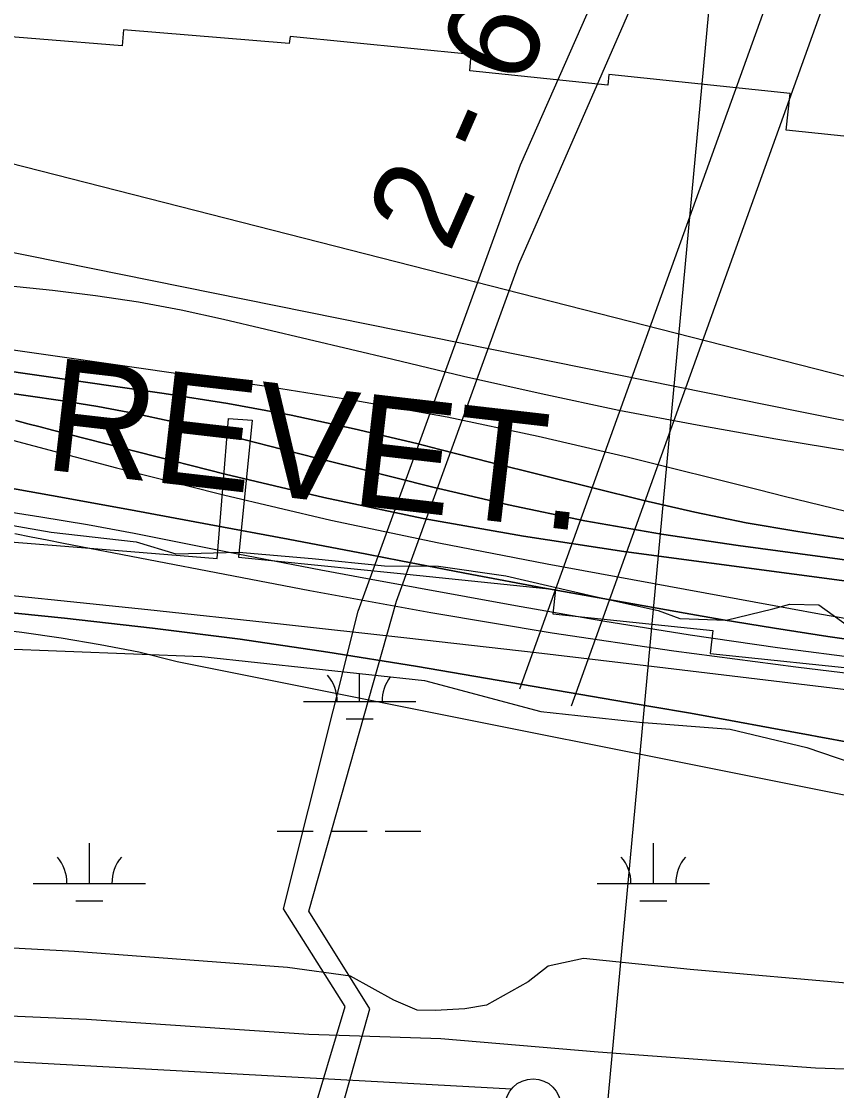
# Model space of a CAD drawing. Extents: x 3535183 to 3573198, y 534952 to 560562.
# Drawn here: x 3566312 to 3567038, y 543097 to 544048 of the extents above; entities that cross this region are included whole.
import ezdxf

# ---------------------------------------------------------------- set-up
doc = ezdxf.new("R2010")
doc.units = 0
for name, color, linetype in [('V-LEVE-TOET', 7, 'Continuous'), ('V-RIVR-EDGE', 7, 'Continuous'), ('V-RIVR-RANG', 7, 'Continuous'), ('V-RRAP-RVMT', 7, 'Continuous'), ('V-RRAP-RVMT-IDEN', 7, 'Continuous'), ('V-SURV-LINE', 7, 'Continuous'), ('V-TOPO-DPTH', 7, 'Continuous'), ('V-TOPO-MAJR', 7, 'Continuous'), ('V-TOPO-MINR', 7, 'Continuous'), ('V-TOPO-WATR', 7, 'Continuous'), ('V-UTIL-IDEN', 7, 'Continuous'), ('V-UTIL-LINE', 7, 'Continuous'), ('V-WETL-SWMP', 7, 'Continuous')]:
    doc.layers.add(name, color=color, linetype=linetype)

msp = doc.modelspace()

# ---------------------------------------------------------------- linework, layer by layer
at = {"layer": 'V-LEVE-TOET'}
msp.add_lwpolyline([(3567758.94, 543089.94), (3567527.3, 543098.4), (3567388.83, 543102.43), (3567233.84, 543109.24), (3567018.74, 543116.66), (3566825.49, 543130.83), (3566685.36, 543142.71), (3566567.79, 543146.52), (3566370.18, 543159.86), (3566090.67, 543172.3), (3565917.38, 543179.29), (3565865.15, 543182.44), (3565853.85, 543185.17), (3565841.13, 543188.84), (3565838.22, 543189.68), (3565821.67, 543189.85), (3565804.22, 543187.42), (3565760.62, 543183.5), (3565629.14, 543189.2), (3565419.32, 543201.8)], dxfattribs=at)
at = {"layer": 'V-RIVR-EDGE'}
for points in [[(3565464.7, 543635.5), (3565497.1, 543628.22), (3565517.5, 543622.77), (3565554.11, 543620.88), (3565591.34, 543623.78), (3565612.94, 543620.13), (3565657.36, 543618.82), (3565686.18, 543621.15), (3565760.01, 543616.16), (3565794.85, 543623.88), (3565851.87, 543618.34), (3565923.88, 543609.15), (3565997.12, 543608.97), (3566073.95, 543601.58), (3566210.79, 543591.04), (3566285.86, 543602.86), (3566338.67, 543593.72), (3566414.29, 543585.13), (3566449.68, 543574.24), (3566505.52, 543575.9), (3566570.94, 543570.33), (3566635.16, 543563.57)], [(3566635.16, 543563.57), (3566683.18, 543563.45), (3566743.19, 543554.9), (3566821.19, 543536.7), (3566878.79, 543523.95), (3566897.98, 543516.7), (3566939.4, 543515.39), (3566980.85, 543525.5), (3566995.87, 543529.66), (3567021.68, 543529), (3567064.23, 543498.28)]]:
    msp.add_lwpolyline(points, dxfattribs=at)
at = {"layer": 'V-RIVR-RANG'}
msp.add_line((3566833.3, 543079.51), (3566936.71, 544194.73), dxfattribs=at)
at = {"layer": 'V-RRAP-RVMT'}
for points in [[(3567845.23, 543800.25), (3567711.84, 543814.06), (3567712.11, 543816.94), (3567550.18, 543833.77), (3567548.49, 543817.7), (3567423.12, 543830.68), (3567424.02, 543840.37), (3567276.08, 543855.86), (3567280.4, 543899.26), (3567132.75, 543914.68), (3567135.03, 543936.47), (3566992.74, 543951.3), (3566996.21, 543983.96), (3566834.95, 544000.72), (3566834, 543991.36), (3566711.19, 544004.16), (3566712.52, 544018.74), (3566551.17, 544034.66), (3566550.56, 544028.42), (3566402.98, 544040.55), (3566401.86, 544026.45), (3566254.83, 544038.3)], [(3566234.73, 543590.29), (3566365.48, 543579.94), (3566486.21, 543570.2), (3566496.45, 543694.78), (3566517.54, 543693.25), (3566505.45, 543571.25), (3566646.47, 543557.22), (3566787.56, 543542.56), (3566785.09, 543520.96), (3566927.38, 543506.01), (3566925.19, 543485.68), (3567073.26, 543470.18)]]:
    msp.add_lwpolyline(points, dxfattribs=at)
at = {"layer": 'V-SURV-LINE'}
msp.add_lwpolyline([(3564441.71, 543224.34), (3566748.27, 543098.25)], dxfattribs=at)
msp.add_circle((3566767.43, 543082.18), 25, dxfattribs=at)
at = {"layer": 'V-TOPO-DPTH'}
for points in [[(3566251.5, 543743.91), (3566439.16, 543717.01), (3566495.78, 543707.97), (3566552.16, 543697.72), (3566608.19, 543685.67), (3566663.97, 543672.43), (3566684.64, 543667.16), (3566729.93, 543655.7), (3566775.24, 543644.31), (3566820.57, 543633.04), (3566865.92, 543621.84), (3566911.43, 543611.44), (3566957.13, 543602.04), (3567003.11, 543594.12), (3567049.27, 543587.19)], [(3567049.27, 543587.19), (3567003.11, 543594.12), (3566957.13, 543602.04), (3566911.43, 543611.44), (3566865.92, 543621.84), (3566820.57, 543633.04), (3566775.24, 543644.31), (3566729.93, 543655.7), (3566684.64, 543667.16), (3566663.97, 543672.43), (3566608.19, 543685.67), (3566552.16, 543697.72), (3566495.78, 543707.97), (3566439.16, 543717.01), (3566251.5, 543743.91)], [(3566231.47, 543727.27), (3566347, 543710.72), (3566380.17, 543705.39), (3566413.18, 543699.34), (3566445.98, 543692.18), (3566478.62, 543684.29), (3566511.17, 543675.88), (3566543.73, 543667.53), (3566576.31, 543659.27), (3566608.91, 543651.06), (3566678.2, 543633.7), (3566745.68, 543618.01), (3566813.45, 543603.85), (3566881.66, 543591.99), (3566950.16, 543581.66), (3567170.86, 543552.2)], [(3567170.86, 543552.2), (3566950.16, 543581.66), (3566881.66, 543591.99), (3566813.45, 543603.85), (3566745.68, 543618.01), (3566678.2, 543633.7), (3566608.91, 543651.06), (3566576.31, 543659.27), (3566543.73, 543667.53), (3566511.17, 543675.88), (3566478.62, 543684.29), (3566445.98, 543692.18), (3566413.18, 543699.34), (3566380.17, 543705.39), (3566347, 543710.72), (3566231.47, 543727.27)], [(3566307.03, 543692.99), (3566317.93, 543690.14), (3566328.83, 543687.32), (3566339.75, 543684.51), (3566493.35, 543645.28), (3566581.37, 543624.44), (3566669.79, 543605.68), (3566758.82, 543590.05), (3566848.25, 543576.51), (3567151.36, 543536.05), (3567187.25, 543531.78), (3567223.19, 543528.2), (3567259.23, 543525.65), (3567295.33, 543523.79), (3567660.12, 543510.23), (3567740.57, 543507.4), (3567821.03, 543504.78)], [(3567821.03, 543504.78), (3567740.57, 543507.4), (3567660.12, 543510.23), (3567295.33, 543523.79), (3567259.23, 543525.65), (3567223.19, 543528.2), (3567187.25, 543531.78), (3567151.36, 543536.05), (3566848.25, 543576.51), (3566758.82, 543590.05), (3566669.79, 543605.68), (3566581.37, 543624.44), (3566493.35, 543645.28), (3566339.75, 543684.51), (3566328.83, 543687.32), (3566317.93, 543690.14), (3566307.03, 543692.99)], [(3567077.36, 543494.02), (3567029.82, 543500.67), (3566982.39, 543508.06), (3566935.03, 543515.94), (3566902.9, 543521.55), (3566839.57, 543532.77), (3566776.27, 543544.23), (3566713.04, 543556.04), (3566649.86, 543568.08), (3566619.42, 543573.97), (3566549.39, 543587.37), (3566479.32, 543600.58), (3566409.2, 543613.51), (3566339.05, 543626.24), (3566247.43, 543642.68)], [(3567077.36, 543494.02), (3567029.82, 543500.67), (3566982.39, 543508.06), (3566935.03, 543515.94), (3566902.9, 543521.55), (3566839.57, 543532.77), (3566776.27, 543544.23), (3566713.04, 543556.04), (3566649.86, 543568.08), (3566619.42, 543573.97), (3566549.39, 543587.37), (3566479.32, 543600.58), (3566409.2, 543613.51), (3566339.05, 543626.24), (3566247.43, 543642.68)], [(3566306.26, 543592.58), (3566320.69, 543589.61), (3566335.15, 543586.72), (3566349.61, 543583.89), (3566568.89, 543541.64), (3566676.59, 543522.05), (3566784.53, 543503.96), (3566892.81, 543488.11), (3567001.33, 543473.76), (3567167.5, 543453.55), (3567193.14, 543450.77), (3567218.81, 543448.42), (3567244.54, 543446.74), (3567270.3, 543445.49), (3567428.69, 543439.88), (3567533.67, 543436.14), (3567638.64, 543432.4), (3567743.62, 543428.63), (3567848.6, 543424.86)], [(3566306.26, 543592.58), (3566320.69, 543589.61), (3566335.15, 543586.72), (3566349.61, 543583.89), (3566568.89, 543541.64), (3566676.59, 543522.05), (3566784.53, 543503.96), (3566892.81, 543488.11), (3567001.33, 543473.76), (3567167.5, 543453.55), (3567193.14, 543450.77), (3567218.81, 543448.42), (3567244.54, 543446.74), (3567270.3, 543445.49), (3567428.69, 543439.88), (3567533.67, 543436.14), (3567638.64, 543432.4), (3567743.62, 543428.63), (3567848.6, 543424.86)], [(3567052.67, 543405.88), (3567020.36, 543411.72), (3567014.05, 543412.92), (3566978.62, 543419.59), (3566943.16, 543426.11), (3566907.67, 543432.43), (3566872.15, 543438.62), (3566662.72, 543474.46), (3566584.91, 543486.97), (3566506.95, 543498.42), (3566428.78, 543508.27), (3566350.46, 543517.07), (3566224.52, 543529.93)]]:
    msp.add_lwpolyline(points, dxfattribs=at)
at = {"layer": 'V-TOPO-MAJR'}
msp.add_lwpolyline([(3566271.54, 543760.54), (3566528.29, 543723.74), (3566609.89, 543710.77), (3566691.16, 543696.14), (3566771.94, 543679.03), (3566852.41, 543660.26), (3566969.05, 543631.16), (3566990.95, 543625.72), (3567012.86, 543620.32), (3567034.79, 543614.97), (3567056.72, 543609.66)], dxfattribs=at)
at = {"layer": 'V-TOPO-MINR'}
for points in [[(3566231.41, 543939.99), (3567115.8, 543714.33)], [(3566263.87, 543850.81), (3567005.14, 543700.91), (3567039.41, 543694.09), (3567073.82, 543687.92), (3567194.47, 543668.06), (3567212.5, 543665.51), (3567230.57, 543663.51), (3567248.72, 543662.32), (3567266.92, 543661.69), (3567369.7, 543660.44), (3567425.35, 543660.47), (3567480.97, 543661.45), (3567536.54, 543663.84), (3567592.09, 543667.19), (3567609.38, 543668.45), (3567656.24, 543672.1), (3567703.08, 543676.05), (3567749.87, 543680.45), (3567796.64, 543685.14)], [(3566226.74, 543820.46), (3566339.76, 543808.93), (3566378.14, 543804.25), (3566416.35, 543798.58), (3566454.3, 543791.4), (3566492.09, 543783.22), (3566529.75, 543774.29), (3566567.41, 543765.36), (3566605.07, 543756.42), (3566642.73, 543747.48), (3566705.44, 543732.58), (3566774.6, 543716.92), (3566843.95, 543702.23), (3566913.6, 543689.01), (3566983.44, 543676.76), (3567167.56, 543646.45), (3567198.36, 543642.09), (3567229.25, 543638.67), (3567260.26, 543636.65), (3567291.35, 543635.57), (3567443.14, 543633.71), (3567550.17, 543633.33), (3567657.18, 543634.17), (3567764.16, 543636.84)], [(3566251.5, 543743.91), (3566439.16, 543717.01), (3566495.78, 543707.97), (3566552.16, 543697.72), (3566608.19, 543685.67), (3566663.97, 543672.43), (3566684.64, 543667.16), (3566729.93, 543655.7), (3566775.24, 543644.31), (3566820.57, 543633.04), (3566865.92, 543621.84), (3566911.43, 543611.44), (3566957.13, 543602.04), (3567003.11, 543594.12), (3567049.27, 543587.19)], [(3566231.47, 543727.27), (3566347, 543710.72), (3566380.17, 543705.39), (3566413.18, 543699.34), (3566445.98, 543692.18), (3566478.62, 543684.29), (3566511.17, 543675.88), (3566543.73, 543667.53), (3566576.31, 543659.27), (3566608.91, 543651.06), (3566678.2, 543633.7), (3566745.68, 543618.01), (3566813.45, 543603.85), (3566881.66, 543591.99), (3566950.16, 543581.66), (3567170.86, 543552.2)], [(3566208.17, 543700.94), (3566396.87, 543650.98), (3566492.05, 543626.97), (3566587.55, 543604.45), (3566683.56, 543584.17), (3566779.9, 543565.38), (3566996.55, 543525.75), (3567022.5, 543521.07), (3567048.47, 543516.49)], [(3566307.03, 543692.99), (3566317.93, 543690.14), (3566328.83, 543687.32), (3566339.75, 543684.51), (3566493.35, 543645.28), (3566581.37, 543624.44), (3566669.79, 543605.68), (3566758.82, 543590.05), (3566848.25, 543576.51), (3567151.36, 543536.05), (3567187.25, 543531.78), (3567223.19, 543528.2), (3567259.23, 543525.65), (3567295.33, 543523.79), (3567660.12, 543510.23), (3567740.57, 543507.4), (3567821.03, 543504.78)], [(3566247.43, 543642.68), (3566339.05, 543626.24), (3566409.2, 543613.51), (3566479.32, 543600.58), (3566549.39, 543587.37), (3566619.42, 543573.97), (3566649.86, 543568.08), (3566713.04, 543556.04), (3566776.27, 543544.23), (3566839.57, 543532.77), (3566902.9, 543521.55), (3566935.03, 543515.94), (3566982.39, 543508.06), (3567029.82, 543500.67), (3567077.36, 543494.02)], [(3566287.61, 543613.9), (3566329.35, 543607.33), (3566371.02, 543600.32), (3566412.56, 543592.65), (3566454.04, 543584.56), (3566495.48, 543576.26), (3566536.95, 543568.11), (3566578.46, 543560.21), (3566620.01, 543552.46), (3566751.86, 543528.26), (3566829.43, 543514.75), (3566907.15, 543502.18), (3566985.08, 543491.02), (3567063.15, 543480.81)], [(3565230.75, 543406.95), (3566170.9, 543546.85), (3566194.24, 543546.9), (3566217.55, 543545.8), (3566240.84, 543543.94), (3566424.75, 543524.71), (3566539.95, 543512.39), (3566655.11, 543499.71), (3566770.21, 543486.49), (3566885.27, 543472.91), (3567152.32, 543440.76), (3567185.16, 543437.22), (3567218.05, 543434.23), (3567250.99, 543432.07), (3567283.99, 543430.46), (3567571.71, 543420), (3567665.67, 543416.57), (3567759.64, 543413.13), (3567853.6, 543409.68)], [(3566224.52, 543529.93), (3566350.46, 543517.07), (3566428.78, 543508.27), (3566506.95, 543498.42), (3566584.91, 543486.97), (3566662.72, 543474.46), (3566872.15, 543438.62), (3566907.67, 543432.43), (3566943.16, 543426.11), (3566978.62, 543419.59), (3567014.05, 543412.92), (3567020.36, 543411.72), (3567052.67, 543405.88)], [(3565259.7, 543379.6), (3566177.63, 543516.45), (3566185.28, 543516.72), (3566192.92, 543516.74), (3566200.56, 543516.39), (3566208.19, 543515.8), (3566277.61, 543508.71), (3566312.57, 543504.58), (3566347.42, 543499.72), (3566382.1, 543493.74), (3566416.66, 543487.04), (3566450.78, 543478.68), (3567145.29, 543339.66), (3567178.88, 543336.21), (3567212.53, 543333.6), (3567246.25, 543332.26), (3568008.54, 543372.39)]]:
    msp.add_lwpolyline(points, dxfattribs=at)
at = {"layer": 'V-TOPO-WATR'}
msp.add_lwpolyline([(3566306.26, 543592.58), (3566320.69, 543589.61), (3566335.15, 543586.72), (3566349.61, 543583.89), (3566568.89, 543541.64), (3566676.59, 543522.05), (3566784.53, 543503.96), (3566892.81, 543488.11), (3567001.33, 543473.76), (3567167.5, 543453.55), (3567193.14, 543450.77), (3567218.81, 543448.42), (3567244.54, 543446.74), (3567270.3, 543445.49), (3567428.69, 543439.88), (3567533.67, 543436.14), (3567638.64, 543432.4), (3567743.62, 543428.63), (3567848.6, 543424.86)], dxfattribs=at)
at = {"layer": 'V-UTIL-LINE'}
for p, q in [((3566755.71, 543454.33), (3567656.3, 545952.98)), ((3566801.7, 543439), (3567702.29, 545945.32))]:
    msp.add_line(p, q, dxfattribs=at)
for points in [[(3565844, 540552.88), (3566536.83, 542959.33), (3566600.26, 543171.49), (3566545.47, 543258.53), (3566611.74, 543523.48), (3566756.36, 543920.54), (3567664.19, 545976.51), (3567722.03, 546084.32), (3567726.5, 546290.74), (3567571.09, 546289.82), (3567678.65, 547410.19), (3567020.16, 547722.05), (3567668.71, 549051.12), (3567634.76, 549127.6), (3568079.63, 549920.17), (3568202.19, 550153.64), (3569240.21, 550955.31), (3570392.38, 551890.56), (3570938.79, 552364.18)], [(3565873.65, 540553.1), (3566563.64, 542961.19), (3566563.7, 542961.38), (3566622.07, 543169.54), (3566567.95, 543256.49), (3566645.83, 543532.25), (3566754.77, 543832.12), (3567683.97, 545957.93), (3567747.17, 546073.93), (3567750.54, 546307.26), (3567594.75, 546310.66), (3567709.41, 547423.66), (3567050.88, 547733.13), (3567703.86, 549055.76), (3567667, 549132.99), (3568103.27, 549907.02), (3568220.54, 550136.84), (3569231.11, 550913.64), (3570383.27, 551849.89), (3570939.05, 552332.08)]]:
    msp.add_lwpolyline(points, dxfattribs=at)
at = {"layer": 'V-WETL-SWMP'}
for p, q in [((3566613.12, 543442.9), (3566613.12, 543467.81)), ((3566563.12, 543442.9), (3566663.12, 543442.9)), ((3566601.12, 543427.47), (3566625.12, 543427.47)), ((3566539.72, 543327.47), (3566571.72, 543327.47)), ((3566587.72, 543327.47), (3566619.72, 543327.47)), ((3566635.72, 543327.47), (3566667.72, 543327.47)), ((3566372.66, 543281.04), (3566372.65, 543317.04)), ((3566874.56, 543281.04), (3566874.56, 543317.04)), ((3566322.66, 543281.04), (3566422.66, 543281.04)), ((3566824.56, 543281.04), (3566924.56, 543281.04)), ((3566360.66, 543265.61), (3566384.66, 543265.61)), ((3566862.56, 543265.61), (3566886.56, 543265.61))]:
    msp.add_line(p, q, dxfattribs=at)
for points in [[(3566289.94, 543490.06), (3566472.61, 543482.93), (3566670.94, 543461.58), (3566774.33, 543434.17), (3566862.09, 543424.49), (3566942.85, 543418.39), (3567011.21, 543401.88), (3567144.29, 543356.59), (3567268.71, 543323.7), (3567363.38, 543303.4), (3567426.54, 543293.97), (3567505.48, 543280.87), (3567598.49, 543269.38), (3567652.95, 543268.82), (3567717.92, 543264.64), (3567770.61, 543262.35)], [(3567876.58, 543143.54), (3567539.29, 543150.5), (3567205.73, 543178.5), (3566907.29, 543204.39), (3566812.5, 543214.14), (3566780.81, 543207.44), (3566763.09, 543193.56), (3566725.98, 543172.85), (3566706.62, 543169.54), (3566680.25, 543168.05), (3566664.44, 543168.21), (3566643.44, 543177.21), (3566605, 543198.69), (3566548.86, 543206.29), (3566359.23, 543220.52), (3566080.01, 543235.67)]]:
    msp.add_lwpolyline(points, dxfattribs=at)
for centre, start, end in [((3566557.88, 543443.37), 359.2282, 40.77186), ((3566668.37, 543443.37), 142.41548, 180.77181), ((3566317.41, 543281.51), 359.2282, 40.77186), ((3566427.9, 543281.51), 139.22815, 180.77181), ((3566819.32, 543281.51), 359.2282, 40.77186), ((3566929.81, 543281.51), 139.22815, 180.77181)]:
    msp.add_arc(centre, 35.25, start, end, dxfattribs=at)

# ---------------------------------------------------------------- texts
at = {"layer": 'V-RRAP-RVMT-IDEN'}
msp.add_text('REVET.', height=100, rotation=353.43186, dxfattribs=at).set_placement((3566330.57, 543649.72))
at = {"layer": 'V-UTIL-IDEN'}
msp.add_text('2 - 6" PIPELINES', height=82.9998, rotation=66.28712, dxfattribs=at).set_placement((3566692.98, 543840.84))

doc.saveas('drawing.dxf')
